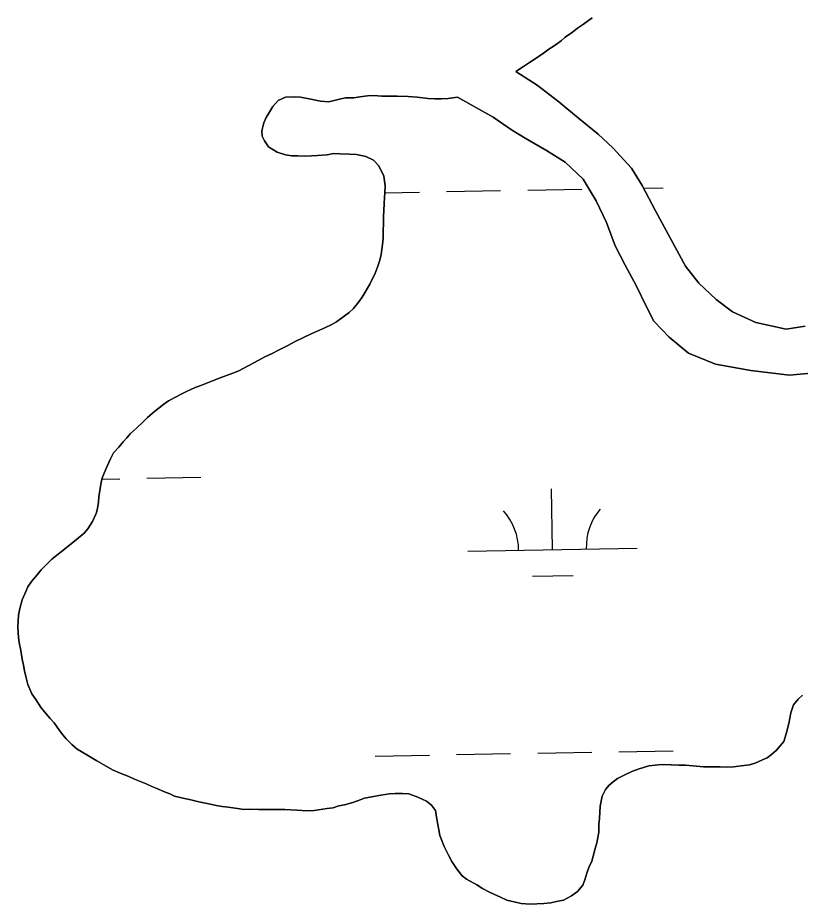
# Model space of a CAD drawing. Extents: x 3914892 to 3953151, y 242587 to 268572.
# Drawn here: x 3948609 to 3949071, y 251899 to 252422 of the extents above; entities that cross this region are included whole.
import ezdxf

# ---------------------------------------------------------------- set-up
doc = ezdxf.new("R2010")
doc.units = 0
doc.layers.add('V-TOPO-SHOR', color=7, linetype='Continuous')
doc.layers.add('V-WETL-SWMP', color=7, linetype='Continuous')

msp = doc.modelspace()

# ---------------------------------------------------------------- linework, layer by layer
at = {"layer": 'V-TOPO-SHOR'}
for points in [[(3948948.07, 252422.32), (3948942.99, 252418.48), (3948939.54, 252416.18), (3948936.49, 252413.88), (3948932.22, 252410.81), (3948929.77, 252408.69), (3948925.71, 252405.81), (3948922.47, 252403.71), (3948919.42, 252401.4), (3948914.54, 252397.95), (3948911.1, 252395.86), (3948907.65, 252393.56), (3948902.98, 252390.5)], [(3948902.98, 252390.5), (3948915.71, 252382.39), (3948928.39, 252372.68), (3948940.07, 252362.99), (3948951.76, 252353.51), (3948960.3, 252345.51), (3948971.32, 252333.46), (3948977.61, 252323.13), (3948985.57, 252308.17), (3949003.19, 252275.62), (3949011.08, 252265.44), (3949021.37, 252255.8), (3949031.13, 252248.56), (3949044.9, 252242.21), (3949062.72, 252238.33), (3949073.92, 252240.02)], [(3948810.96, 252375.51), (3948807.36, 252375.01), (3948802.38, 252374.94), (3948798.77, 252374.25), (3948795.76, 252373.33), (3948792.56, 252372.62), (3948787.59, 252372.96), (3948780.85, 252374.34), (3948775.91, 252375.47), (3948772.52, 252375.56), (3948766.94, 252375.32), (3948762.7, 252373.45), (3948759.42, 252369.95), (3948757.12, 252366.03), (3948755.45, 252363.29), (3948754.17, 252360.14), (3948753.05, 252355.59), (3948753.16, 252352.4), (3948754.48, 252349.57), (3948756.97, 252346.12), (3948762.07, 252342.99), (3948767, 252341.26), (3948770.77, 252340.76), (3948774.15, 252340.67), (3948778.93, 252340.54), (3948782.31, 252340.64), (3948785.91, 252340.94), (3948791.5, 252341.39), (3948795.3, 252342.08), (3948799.08, 252341.97), (3948804.85, 252341.81), (3948808.83, 252341.51), (3948814.38, 252340.36), (3948818.9, 252338.24), (3948822.19, 252334.77), (3948825.01, 252328.71), (3948825.84, 252322.92), (3948825.74, 252319.13), (3948825.17, 252312.78), (3948825.04, 252308.2), (3948824.95, 252304.82), (3948824.86, 252301.43), (3948824.7, 252295.86), (3948824.6, 252292.08), (3948824.29, 252288.3), (3948823.54, 252282.35), (3948822.65, 252278.99), (3948821.56, 252275.63), (3948819.64, 252270.91), (3948818.16, 252267.96), (3948816.88, 252264.81), (3948813.96, 252260.11), (3948812.29, 252257.17), (3948810.22, 252254.43), (3948807.13, 252250.54), (3948804.67, 252248.21), (3948801.62, 252245.91), (3948797.15, 252242.65), (3948793.92, 252240.94), (3948790.68, 252239.24), (3948785.24, 252237), (3948781.81, 252235.3), (3948777.98, 252233.61), (3948772.33, 252230.78), (3948768.69, 252228.89), (3948762.83, 252225.86), (3948759, 252223.98), (3948754.75, 252221.9), (3948748.69, 252218.68), (3948744.85, 252216.6), (3948739.4, 252213.76), (3948735.77, 252212.27), (3948732.15, 252210.97), (3948728.33, 252209.48), (3948723.9, 252207.81), (3948716.85, 252205.02), (3948713.63, 252203.91), (3948708.39, 252201.47), (3948705.36, 252199.96), (3948702.32, 252198.25), (3948697.88, 252195.98), (3948695.04, 252194.07), (3948689.54, 252189.64), (3948685.46, 252186.16), (3948682.8, 252183.65), (3948678.91, 252179.77), (3948675.44, 252176.68), (3948673.18, 252174.15), (3948671.12, 252171.82), (3948668.45, 252168.51), (3948665.37, 252165.21), (3948663.48, 252161.67), (3948660.72, 252155.58), (3948658.8, 252150.85), (3948658.12, 252147.88), (3948657.42, 252144.11), (3948656.69, 252139.35), (3948656.4, 252136.18), (3948655.9, 252132.41), (3948655.03, 252129.44), (3948652.9, 252124.72)], [(3948868.51, 252375.32), (3948863.12, 252374.67), (3948859.12, 252374.38), (3948855.14, 252374.49), (3948851.17, 252374.6), (3948844.81, 252375.37), (3948839.44, 252375.72), (3948833.08, 252375.89), (3948827.7, 252376.04), (3948823.91, 252375.95), (3948819.14, 252376.28), (3948815.36, 252376.18), (3948810.96, 252375.51)], [(3949079.4, 252212.58), (3949064.62, 252211.19), (3949041.79, 252213.81), (3949020.98, 252217.57), (3949005.03, 252224.18), (3948993.54, 252233.66), (3948984.63, 252243.07), (3948980.29, 252251.55), (3948974.06, 252264.07), (3948967.62, 252276.19), (3948961.76, 252287.51), (3948956.56, 252301.39), (3948950.54, 252314.11), (3948942.72, 252326.87), (3948932.24, 252336.92), (3948921.08, 252343.8), (3948908.53, 252351.11), (3948900.5, 252356.11), (3948889.56, 252363.58), (3948868.51, 252375.32)], [(3948652.9, 252124.72), (3948650.2, 252120.42), (3948647.94, 252117.89), (3948643.45, 252114.03), (3948639.38, 252110.75), (3948633.67, 252106.13), (3948628.99, 252102.47), (3948626.13, 252099.77), (3948622.64, 252096.08), (3948620.17, 252093.16), (3948616.88, 252089.27), (3948614.8, 252086.13), (3948612.89, 252082.01), (3948611.4, 252078.46), (3948610.06, 252073.32), (3948609.16, 252069.36), (3948608.76, 252062.2), (3948609.2, 252056.21), (3948609.71, 252053.21), (3948610.58, 252048.41), (3948611.43, 252043.41), (3948612.13, 252039.8), (3948612.83, 252036.4), (3948613.54, 252033.19), (3948614.81, 252028.38), (3948617.05, 252022.94), (3948619.54, 252019.48), (3948622.59, 252014.62), (3948625.48, 252010.96), (3948628, 252008.3), (3948630.31, 252005.65), (3948633.38, 252001.18), (3948635.5, 251998.73), (3948637.43, 251996.29), (3948640.72, 251993.01), (3948643.83, 251990.14), (3948649.51, 251986.79), (3948652.45, 251985.12), (3948655.59, 251983.24), (3948659.71, 251980.94), (3948664.81, 251978.01), (3948669.33, 251976.09), (3948674.45, 251973.96), (3948677.8, 251972.47), (3948684.69, 251969.7), (3948688.04, 251968.21), (3948690.99, 251966.93), (3948695.52, 251965.02), (3948698.67, 251963.74), (3948701.42, 251962.46), (3948705.58, 251961.36), (3948711.12, 251960.21), (3948715.67, 251959.09), (3948718.64, 251958.41), (3948721.61, 251957.93), (3948725.96, 251956.81), (3948729.53, 251956.31), (3948733.11, 251955.82), (3948738.66, 251955.07), (3948742.43, 251954.57), (3948745.82, 251954.67), (3948751, 251954.53), (3948754.38, 251954.44), (3948757.77, 251954.54), (3948763.15, 251954.59), (3948766.53, 251954.5), (3948773.89, 251954.1), (3948779.65, 251953.74), (3948783.84, 251954.02), (3948791.64, 251955.21), (3948795.04, 251955.51), (3948798.45, 251956.61), (3948801.86, 251957.31), (3948806.67, 251958.58), (3948809.49, 251959.69), (3948813.71, 251961.17), (3948818.92, 251962.22), (3948823.32, 251962.9), (3948828.32, 251963.76), (3948831.72, 251964.06), (3948836.1, 251963.94), (3948839.88, 251963.84), (3948845.2, 251961.9), (3948850.31, 251959.37), (3948853.23, 251957.1), (3948855.54, 251953.85), (3948856.4, 251948.85), (3948857.61, 251942.44), (3948858.12, 251939.24), (3948860.73, 251932.59), (3948863.18, 251927.55), (3948865.26, 251923.71), (3948868.32, 251919.04), (3948871.41, 251915.37), (3948873.94, 251913.31), (3948880.02, 251909.96), (3948883.35, 251907.88), (3948887.08, 251905.98), (3948890.03, 251904.5), (3948893.97, 251902.8), (3948897.7, 251900.91)], [(3948897.7, 251900.91), (3948902.84, 251899.77), (3948906.21, 251899.08), (3948911.58, 251898.54), (3948919.55, 251898.91), (3948923.75, 251899.4), (3948927.15, 251900.1), (3948931.16, 251900.98), (3948936.01, 251903.44), (3948939.47, 251906.14), (3948942.56, 251909.83), (3948943.84, 251912.98), (3948944.94, 251916.94), (3948946.23, 251920.29), (3948947.93, 251924.02), (3948948.8, 251926.99), (3948949.92, 251931.54), (3948950.81, 251934.9), (3948951.5, 251938.07), (3948951.98, 251941.04), (3948952.11, 251945.82), (3948952.4, 251949.2), (3948952.8, 251956.55), (3948953.96, 251962.5), (3948956.06, 251966.42), (3948958.12, 251968.96), (3948960.56, 251970.88), (3948963.01, 251972.8), (3948967.86, 251975.26), (3948971.49, 251976.95), (3948975.31, 251978.44), (3948981.53, 251980.26), (3948985.33, 251980.75), (3948989.12, 251981.05), (3948994.9, 251980.89), (3948999.27, 251980.77), (3949003.25, 251980.66), (3949009.81, 251980.08), (3949013.98, 251979.77), (3949019.76, 251979.81), (3949023.74, 251979.7), (3949027.72, 251979.59), (3949031.71, 251979.68), (3949037.71, 251980.51), (3949041.11, 251981.01), (3949044.52, 251981.92), (3949048.75, 251983.79), (3949051.57, 251985.11), (3949054.02, 251987.03), (3949057.08, 251989.54), (3949061.4, 251994.8), (3949062.71, 251999.14), (3949064.28, 252005.27), (3949065.45, 252011.62), (3949067.17, 252016.35), (3949069.85, 252019.66), (3949072.31, 252021.98)]]:
    msp.add_lwpolyline(points, dxfattribs=at)
at = {"layer": 'V-WETL-SWMP'}
for p, q in [((3948942.99, 252418.48), (3948948.07, 252422.32)), ((3948936.49, 252413.88), (3948939.54, 252416.19)), ((3948939.54, 252416.19), (3948942.99, 252418.48)), ((3948929.77, 252408.69), (3948932.22, 252410.81)), ((3948932.22, 252410.81), (3948936.49, 252413.88)), ((3948922.47, 252403.71), (3948925.71, 252405.81)), ((3948925.71, 252405.81), (3948929.77, 252408.69)), ((3948914.54, 252397.95), (3948919.42, 252401.4)), ((3948919.42, 252401.4), (3948922.47, 252403.71)), ((3948902.98, 252390.5), (3948907.65, 252393.56)), ((3948907.65, 252393.56), (3948911.1, 252395.86)), ((3948911.1, 252395.86), (3948914.54, 252397.95)), ((3948915.71, 252382.39), (3948902.98, 252390.5)), ((3948928.39, 252372.68), (3948915.71, 252382.39)), ((3948759.42, 252369.95), (3948762.7, 252373.45)), ((3948762.7, 252373.45), (3948766.94, 252375.32)), ((3948766.94, 252375.32), (3948772.52, 252375.56)), ((3948772.52, 252375.56), (3948775.9, 252375.47)), ((3948775.9, 252375.47), (3948780.85, 252374.34)), ((3948780.85, 252374.34), (3948787.59, 252372.96)), ((3948787.59, 252372.96), (3948792.56, 252372.62)), ((3948792.56, 252372.62), (3948795.76, 252373.33)), ((3948795.76, 252373.33), (3948798.77, 252374.25)), ((3948798.77, 252374.25), (3948802.38, 252374.94)), ((3948802.38, 252374.94), (3948807.36, 252375.01)), ((3948807.36, 252375.01), (3948810.96, 252375.5)), ((3948810.96, 252375.5), (3948815.36, 252376.18)), ((3948815.36, 252376.18), (3948819.15, 252376.28)), ((3948819.15, 252376.28), (3948823.92, 252375.95)), ((3948823.92, 252375.95), (3948827.7, 252376.04)), ((3948827.7, 252376.04), (3948833.08, 252375.89)), ((3948833.08, 252375.89), (3948839.44, 252375.72)), ((3948839.44, 252375.72), (3948844.81, 252375.37)), ((3948844.81, 252375.37), (3948851.16, 252374.6)), ((3948851.16, 252374.6), (3948855.14, 252374.49)), ((3948855.14, 252374.49), (3948859.12, 252374.38)), ((3948859.12, 252374.38), (3948863.12, 252374.67)), ((3948863.12, 252374.67), (3948868.51, 252375.32)), ((3948868.51, 252375.32), (3948889.56, 252363.58)), ((3948940.07, 252362.99), (3948928.39, 252372.68)), ((3948757.12, 252366.03), (3948759.42, 252369.95)), ((3948754.17, 252360.14), (3948755.45, 252363.29)), ((3948755.45, 252363.29), (3948757.12, 252366.03)), ((3948889.56, 252363.58), (3948900.5, 252356.11)), ((3948951.76, 252353.51), (3948940.07, 252362.99)), ((3948753.05, 252355.59), (3948754.17, 252360.14)), ((3948753.16, 252352.4), (3948753.05, 252355.59)), ((3948754.48, 252349.57), (3948753.16, 252352.4)), ((3948900.5, 252356.11), (3948908.53, 252351.11)), ((3948960.3, 252345.51), (3948951.76, 252353.51)), ((3948756.97, 252346.12), (3948754.48, 252349.57)), ((3948908.53, 252351.11), (3948921.08, 252343.8)), ((3948762.07, 252342.99), (3948756.97, 252346.12)), ((3948767, 252341.26), (3948762.07, 252342.99)), ((3948770.77, 252340.76), (3948767, 252341.26)), ((3948791.5, 252341.39), (3948785.91, 252340.94)), ((3948795.3, 252342.08), (3948791.5, 252341.39)), ((3948799.08, 252341.97), (3948795.3, 252342.08)), ((3948804.85, 252341.81), (3948799.08, 252341.97)), ((3948808.83, 252341.51), (3948804.85, 252341.81)), ((3948814.37, 252340.36), (3948808.83, 252341.51)), ((3948921.08, 252343.8), (3948932.24, 252336.92)), ((3948971.32, 252333.46), (3948960.3, 252345.51)), ((3948774.15, 252340.67), (3948770.77, 252340.76)), ((3948778.93, 252340.54), (3948774.15, 252340.67)), ((3948782.32, 252340.64), (3948778.93, 252340.54)), ((3948785.91, 252340.94), (3948782.32, 252340.64)), ((3948818.9, 252338.24), (3948814.37, 252340.36)), ((3948822.19, 252334.77), (3948818.9, 252338.24)), ((3948932.24, 252336.92), (3948942.72, 252326.87)), ((3948825.01, 252328.71), (3948822.19, 252334.77)), ((3948977.61, 252323.13), (3948971.32, 252333.46)), ((3948825.84, 252322.92), (3948825.01, 252328.71)), ((3948942.72, 252326.87), (3948950.54, 252314.11)), ((3948825.74, 252319.13), (3948825.84, 252322.92)), ((3948862.03, 252319.58), (3948894.03, 252320.16)), ((3948910.03, 252320.44), (3948942.02, 252321.01)), ((3948985.57, 252308.17), (3948977.61, 252323.13)), ((3948978.39, 252321.67), (3948990.01, 252321.87)), ((3948825.17, 252312.78), (3948825.74, 252319.13)), ((3948825.72, 252318.93), (3948846.04, 252319.3)), ((3948825.04, 252308.2), (3948825.17, 252312.78)), ((3948950.54, 252314.11), (3948956.56, 252301.39)), ((3948824.86, 252301.43), (3948824.95, 252304.82)), ((3948824.95, 252304.82), (3948825.04, 252308.2)), ((3949003.2, 252275.62), (3948985.57, 252308.17)), ((3948824.7, 252295.86), (3948824.86, 252301.43)), ((3948956.56, 252301.39), (3948961.76, 252287.51)), ((3948824.6, 252292.08), (3948824.7, 252295.86)), ((3948824.3, 252288.3), (3948824.6, 252292.08)), ((3948823.54, 252282.35), (3948824.3, 252288.3)), ((3948961.76, 252287.51), (3948967.62, 252276.2)), ((3948821.56, 252275.63), (3948822.65, 252278.99)), ((3948822.65, 252278.99), (3948823.54, 252282.35)), ((3948819.64, 252270.91), (3948821.56, 252275.63)), ((3948967.62, 252276.2), (3948974.06, 252264.07)), ((3949011.08, 252265.45), (3949003.2, 252275.62)), ((3948816.88, 252264.81), (3948818.16, 252267.96)), ((3948818.16, 252267.96), (3948819.64, 252270.91)), ((3948813.96, 252260.11), (3948816.88, 252264.81)), ((3948974.06, 252264.07), (3948980.29, 252251.55)), ((3949021.37, 252255.8), (3949011.08, 252265.45)), ((3948812.29, 252257.17), (3948813.96, 252260.11)), ((3948807.13, 252250.54), (3948810.22, 252254.43)), ((3948810.22, 252254.43), (3948812.29, 252257.17)), ((3949031.13, 252248.56), (3949021.37, 252255.8)), ((3948801.62, 252245.91), (3948804.67, 252248.21)), ((3948804.67, 252248.21), (3948807.13, 252250.54)), ((3948980.29, 252251.55), (3948984.63, 252243.06)), ((3949044.9, 252242.21), (3949031.13, 252248.56)), ((3948793.92, 252240.94), (3948797.15, 252242.65)), ((3948797.15, 252242.65), (3948801.62, 252245.91)), ((3948984.63, 252243.06), (3948993.54, 252233.66)), ((3949062.72, 252238.33), (3949044.9, 252242.21)), ((3948781.81, 252235.3), (3948785.24, 252237)), ((3948785.24, 252237), (3948790.68, 252239.24)), ((3948790.68, 252239.24), (3948793.92, 252240.94)), ((3949073.92, 252240.02), (3949062.72, 252238.33)), ((3948772.33, 252230.78), (3948777.98, 252233.61)), ((3948777.98, 252233.61), (3948781.81, 252235.3)), ((3948993.54, 252233.66), (3949005.03, 252224.18)), ((3948759, 252223.98), (3948762.83, 252225.86)), ((3948762.83, 252225.86), (3948768.69, 252228.89)), ((3948768.69, 252228.89), (3948772.33, 252230.78)), ((3948748.69, 252218.68), (3948754.76, 252221.9)), ((3948754.76, 252221.9), (3948759, 252223.98)), ((3949005.03, 252224.18), (3949020.98, 252217.57)), ((3948739.4, 252213.76), (3948744.85, 252216.6)), ((3948744.85, 252216.6), (3948748.69, 252218.68)), ((3949020.98, 252217.57), (3949041.79, 252213.81)), ((3948728.33, 252209.48), (3948732.15, 252210.97)), ((3948732.15, 252210.97), (3948735.77, 252212.27)), ((3948735.77, 252212.27), (3948739.4, 252213.76)), ((3949041.79, 252213.81), (3949064.62, 252211.19)), ((3949064.62, 252211.19), (3949079.4, 252212.58)), ((3948713.63, 252203.91), (3948716.85, 252205.02)), ((3948716.85, 252205.02), (3948723.9, 252207.81)), ((3948723.9, 252207.81), (3948728.33, 252209.48)), ((3948702.32, 252198.25), (3948705.36, 252199.96)), ((3948705.36, 252199.96), (3948708.39, 252201.47)), ((3948708.39, 252201.47), (3948713.63, 252203.91)), ((3948695.04, 252194.07), (3948697.88, 252195.98)), ((3948697.88, 252195.98), (3948702.32, 252198.25)), ((3948685.46, 252186.16), (3948689.54, 252189.64)), ((3948689.54, 252189.64), (3948695.04, 252194.07)), ((3948682.8, 252183.65), (3948685.46, 252186.16)), ((3948675.44, 252176.68), (3948678.91, 252179.77)), ((3948678.91, 252179.77), (3948682.8, 252183.65)), ((3948671.13, 252171.82), (3948673.18, 252174.15)), ((3948673.18, 252174.15), (3948675.44, 252176.68)), ((3948665.37, 252165.21), (3948668.45, 252168.51)), ((3948668.45, 252168.51), (3948671.13, 252171.82)), ((3948663.48, 252161.67), (3948665.37, 252165.21)), ((3948660.72, 252155.58), (3948663.48, 252161.67)), ((3948658.8, 252150.85), (3948660.72, 252155.58)), ((3948657.42, 252144.12), (3948658.12, 252147.88)), ((3948658.12, 252147.88), (3948658.8, 252150.85)), ((3948658.55, 252149.74), (3948669.04, 252149.93)), ((3948685.04, 252150.22), (3948717.03, 252150.79)), ((3948656.69, 252139.35), (3948657.42, 252144.12)), ((3948924.67, 252108.07), (3948924.03, 252144.06)), ((3948656.41, 252136.18), (3948656.69, 252139.35)), ((3948655.02, 252129.44), (3948655.9, 252132.41)), ((3948655.9, 252132.41), (3948656.41, 252136.18)), ((3948652.9, 252124.72), (3948655.02, 252129.44)), ((3948650.2, 252120.41), (3948652.9, 252124.72)), ((3948643.45, 252114.03), (3948647.94, 252117.89)), ((3948647.94, 252117.89), (3948650.2, 252120.41)), ((3948633.67, 252106.13), (3948639.38, 252110.75)), ((3948639.38, 252110.75), (3948643.45, 252114.03)), ((3948628.99, 252102.47), (3948633.67, 252106.13)), ((3948874.68, 252107.17), (3948974.66, 252108.96)), ((3948626.13, 252099.77), (3948628.99, 252102.47)), ((3948620.17, 252093.16), (3948622.64, 252096.08)), ((3948622.64, 252096.08), (3948626.13, 252099.77)), ((3948616.88, 252089.26), (3948620.17, 252093.16)), ((3948912.95, 252092.42), (3948936.95, 252092.85)), ((3948612.89, 252082), (3948614.8, 252086.13)), ((3948614.8, 252086.13), (3948616.88, 252089.26)), ((3948611.4, 252078.46), (3948612.89, 252082)), ((3948610.06, 252073.32), (3948611.4, 252078.46)), ((3948608.76, 252062.2), (3948609.16, 252069.36)), ((3948609.16, 252069.36), (3948610.06, 252073.32)), ((3948609.2, 252056.21), (3948608.76, 252062.2)), ((3948609.71, 252053.21), (3948609.2, 252056.21)), ((3948610.58, 252048.41), (3948609.71, 252053.21)), ((3948611.43, 252043.41), (3948610.58, 252048.41)), ((3948612.13, 252039.8), (3948611.43, 252043.41)), ((3948612.83, 252036.4), (3948612.13, 252039.8)), ((3948613.54, 252033.19), (3948612.83, 252036.4)), ((3948614.81, 252028.38), (3948613.54, 252033.19)), ((3948617.05, 252022.94), (3948614.81, 252028.38)), ((3948619.54, 252019.48), (3948617.05, 252022.94)), ((3949072.31, 252021.98), (3949069.85, 252019.66)), ((3948622.59, 252014.62), (3948619.54, 252019.48)), ((3949067.17, 252016.35), (3949065.45, 252011.61)), ((3949069.85, 252019.66), (3949067.17, 252016.35)), ((3948625.48, 252010.96), (3948622.59, 252014.62)), ((3949065.45, 252011.61), (3949064.28, 252005.27)), ((3948628, 252008.3), (3948625.48, 252010.96)), ((3948630.31, 252005.65), (3948628, 252008.3)), ((3948633.38, 252001.18), (3948630.31, 252005.65)), ((3948635.5, 251998.73), (3948633.38, 252001.18)), ((3949064.28, 252005.27), (3949062.71, 251999.14)), ((3948637.43, 251996.29), (3948635.5, 251998.73)), ((3948640.72, 251993.01), (3948637.43, 251996.29)), ((3949062.71, 251999.14), (3949061.4, 251994.8)), ((3948643.83, 251990.14), (3948640.72, 251993.01)), ((3948649.51, 251986.79), (3948643.83, 251990.14)), ((3949061.4, 251994.8), (3949057.07, 251989.54)), ((3948652.45, 251985.12), (3948649.51, 251986.79)), ((3948655.59, 251983.24), (3948652.45, 251985.12)), ((3948819.99, 251986.1), (3948851.99, 251986.68)), ((3948867.98, 251986.96), (3948899.98, 251987.53)), ((3948915.98, 251987.82), (3948947.97, 251988.39)), ((3948963.97, 251988.68), (3948995.96, 251989.25)), ((3949051.57, 251985.11), (3949048.75, 251983.79)), ((3949054.02, 251987.03), (3949051.57, 251985.11)), ((3949057.07, 251989.54), (3949054.02, 251987.03)), ((3948659.71, 251980.94), (3948655.59, 251983.24)), ((3948664.81, 251978.01), (3948659.71, 251980.94)), ((3948981.54, 251980.26), (3948975.31, 251978.44)), ((3948985.33, 251980.75), (3948981.54, 251980.26)), ((3948989.12, 251981.05), (3948985.33, 251980.75)), ((3948994.9, 251980.89), (3948989.12, 251981.05)), ((3948999.27, 251980.77), (3948994.9, 251980.89)), ((3949003.25, 251980.66), (3948999.27, 251980.77)), ((3949009.81, 251980.08), (3949003.25, 251980.66)), ((3949013.98, 251979.77), (3949009.81, 251980.08)), ((3949019.76, 251979.81), (3949013.98, 251979.77)), ((3949023.74, 251979.7), (3949019.76, 251979.81)), ((3949027.72, 251979.59), (3949023.74, 251979.7)), ((3949031.71, 251979.68), (3949027.72, 251979.59)), ((3949037.71, 251980.51), (3949031.71, 251979.68)), ((3949041.11, 251981.01), (3949037.71, 251980.51)), ((3949044.52, 251981.92), (3949041.11, 251981.01)), ((3949048.75, 251983.79), (3949044.52, 251981.92)), ((3948669.33, 251976.09), (3948664.81, 251978.01)), ((3948674.45, 251973.96), (3948669.33, 251976.09)), ((3948967.85, 251975.26), (3948963.01, 251972.8)), ((3948971.49, 251976.95), (3948967.85, 251975.26)), ((3948975.31, 251978.44), (3948971.49, 251976.95)), ((3948677.8, 251972.47), (3948674.45, 251973.96)), ((3948684.69, 251969.7), (3948677.8, 251972.47)), ((3948688.04, 251968.21), (3948684.69, 251969.7)), ((3948960.56, 251970.88), (3948958.12, 251968.96)), ((3948963.01, 251972.8), (3948960.56, 251970.88)), ((3948690.99, 251966.93), (3948688.04, 251968.21)), ((3948695.52, 251965.02), (3948690.99, 251966.93)), ((3948698.67, 251963.74), (3948695.52, 251965.02)), ((3948831.72, 251964.06), (3948828.32, 251963.76)), ((3948836.1, 251963.94), (3948831.72, 251964.06)), ((3948839.88, 251963.84), (3948836.1, 251963.94)), ((3948956.06, 251966.42), (3948953.96, 251962.5)), ((3948958.12, 251968.96), (3948956.06, 251966.42)), ((3948701.42, 251962.46), (3948698.67, 251963.74)), ((3948705.57, 251961.36), (3948701.42, 251962.46)), ((3948711.12, 251960.21), (3948705.57, 251961.36)), ((3948715.67, 251959.09), (3948711.12, 251960.21)), ((3948718.64, 251958.41), (3948715.67, 251959.09)), ((3948809.49, 251959.7), (3948806.67, 251958.58)), ((3948813.71, 251961.17), (3948809.49, 251959.7)), ((3948818.92, 251962.22), (3948813.71, 251961.17)), ((3948823.32, 251962.9), (3948818.92, 251962.22)), ((3948828.32, 251963.76), (3948823.32, 251962.9)), ((3948845.2, 251961.9), (3948839.88, 251963.84)), ((3948850.31, 251959.37), (3948845.2, 251961.9)), ((3948853.24, 251957.1), (3948850.31, 251959.37)), ((3948953.96, 251962.5), (3948952.8, 251956.55)), ((3948721.61, 251957.93), (3948718.64, 251958.41)), ((3948725.96, 251956.81), (3948721.61, 251957.93)), ((3948729.54, 251956.31), (3948725.96, 251956.81)), ((3948733.11, 251955.82), (3948729.54, 251956.31)), ((3948738.66, 251955.07), (3948733.11, 251955.82)), ((3948742.43, 251954.57), (3948738.66, 251955.07)), ((3948745.82, 251954.67), (3948742.43, 251954.57)), ((3948751, 251954.53), (3948745.82, 251954.67)), ((3948754.38, 251954.44), (3948751, 251954.53)), ((3948757.77, 251954.54), (3948754.38, 251954.44)), ((3948763.15, 251954.59), (3948757.77, 251954.54)), ((3948766.53, 251954.5), (3948763.15, 251954.59)), ((3948773.89, 251954.1), (3948766.53, 251954.5)), ((3948779.65, 251953.74), (3948773.89, 251954.1)), ((3948783.84, 251954.03), (3948779.65, 251953.74)), ((3948791.64, 251955.21), (3948783.84, 251954.03)), ((3948795.04, 251955.51), (3948791.64, 251955.21)), ((3948798.45, 251956.61), (3948795.04, 251955.51)), ((3948801.86, 251957.32), (3948798.45, 251956.61)), ((3948806.67, 251958.58), (3948801.86, 251957.32)), ((3948855.54, 251953.85), (3948853.24, 251957.1)), ((3948856.4, 251948.85), (3948855.54, 251953.85)), ((3948952.8, 251956.55), (3948952.4, 251949.2)), ((3948857.61, 251942.44), (3948856.4, 251948.85)), ((3948952.4, 251949.2), (3948952.11, 251945.82)), ((3948952.11, 251945.82), (3948951.98, 251941.04)), ((3948858.12, 251939.24), (3948857.61, 251942.44)), ((3948860.73, 251932.59), (3948858.12, 251939.24)), ((3948951.5, 251938.07), (3948950.81, 251934.9)), ((3948951.98, 251941.04), (3948951.5, 251938.07)), ((3948863.18, 251927.55), (3948860.73, 251932.59)), ((3948950.81, 251934.9), (3948949.92, 251931.54)), ((3948865.26, 251923.71), (3948863.18, 251927.55)), ((3948949.92, 251931.54), (3948948.8, 251926.99)), ((3948868.32, 251919.04), (3948865.26, 251923.71)), ((3948947.93, 251924.02), (3948946.23, 251920.29)), ((3948948.8, 251926.99), (3948947.93, 251924.02)), ((3948871.41, 251915.37), (3948868.32, 251919.04)), ((3948944.94, 251916.94), (3948943.84, 251912.98)), ((3948946.23, 251920.29), (3948944.94, 251916.94)), ((3948873.94, 251913.31), (3948871.41, 251915.37)), ((3948880.02, 251909.96), (3948873.94, 251913.31)), ((3948943.84, 251912.98), (3948942.56, 251909.83)), ((3948883.35, 251907.88), (3948880.02, 251909.96)), ((3948887.08, 251905.98), (3948883.35, 251907.88)), ((3948942.56, 251909.83), (3948939.47, 251906.13)), ((3948890.03, 251904.5), (3948887.08, 251905.98)), ((3948893.97, 251902.8), (3948890.03, 251904.5)), ((3948897.7, 251900.91), (3948893.97, 251902.8)), ((3948936.01, 251903.44), (3948931.16, 251900.99)), ((3948939.47, 251906.13), (3948936.01, 251903.44)), ((3948902.85, 251899.77), (3948897.7, 251900.91)), ((3948906.21, 251899.08), (3948902.85, 251899.77)), ((3948911.58, 251898.54), (3948906.21, 251899.08)), ((3948919.55, 251898.91), (3948911.58, 251898.54)), ((3948923.75, 251899.4), (3948919.55, 251898.91)), ((3948927.15, 251900.1), (3948923.75, 251899.4)), ((3948931.16, 251900.99), (3948927.15, 251900.1))]:
    msp.add_line(p, q, dxfattribs=at)
for centre, start, end in [((3948979.9, 252109.53), 140.2532, 181.7968), ((3948869.43, 252107.55), 0.2532, 41.7968)]:
    msp.add_arc(centre, 35.25, start, end, dxfattribs=at)

doc.saveas('drawing.dxf')
